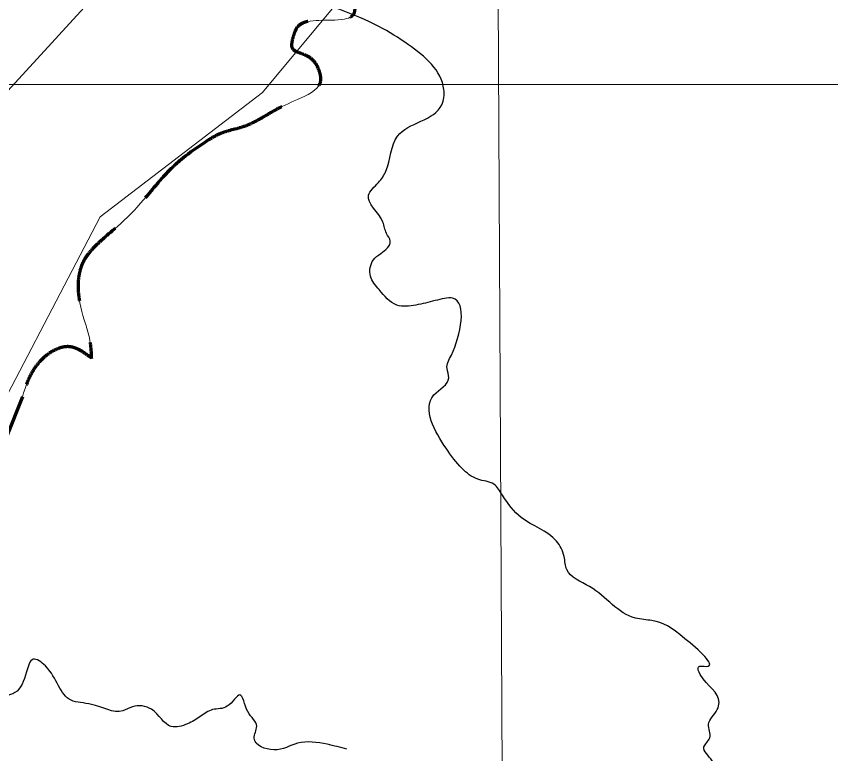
# Model space of a CAD drawing. Extents: x 553962 to 842807, y 8883888 to 9032388.
# Drawn here: x 820300 to 825962, y 9017100 to 9022228 of the extents above; entities that cross this region are included whole.
import ezdxf

# ---------------------------------------------------------------- set-up
doc = ezdxf.new("R2010")
doc.units = 0
doc.header["$LTSCALE"] = 200
doc.linetypes.add('MEDIUM_DASHED', pattern=[4.5, 3, -1.5])
for name, color, linetype, lineweight in [('1', 7, 'Continuous', 13), ('23', 7, 'Continuous', 13), ('24', 7, 'Continuous', 25), ('40', 7, 'Continuous', 25), ('8', 7, 'Continuous', 13)]:
    doc.layers.add(name, color=color, linetype=linetype, lineweight=lineweight)

msp = doc.modelspace()

# ---------------------------------------------------------------- linework, layer by layer
at = {"layer": '1'}
for p, q in [((823641.2, 9023955.5), (823742.9, 9004497.1)), ((820225.2, 9021753.5), (834229.2, 9021752.9))]:
    msp.add_line(p, q, dxfattribs=at)
at = {"layer": '23'}
msp.add_line((820229.4, 9019297.4), (820342.6, 9019581), dxfattribs=at)
for points in [[(821637.6, 9021368.6), (821719.3, 9021412.6), (821881.2, 9021461), (822090.6, 9021570), (822254.2, 9021649.6), (822413.2, 9021770.9), (822402.3, 9021856.3), (822316.9, 9021955.9), (822216.1, 9022011.8), (822221.4, 9022072.2), (822260.6, 9022159.8), (822404.5, 9022199.8), (822582.9, 9022208.7), (822632.8, 9022227.6), (822653, 9022396.4), (822745.9, 9022517.4), (822811.2, 9022598.8), (822954.6, 9022693), (823173.5, 9022839.5), (823312.1, 9022821.2), (823405.8, 9022694.5), (823492.2, 9022678.1), (823706, 9022743.3)], [(820821.6, 9019851.8), (820808.5, 9019989.6), (820781.4, 9020089.4), (820730.6, 9020324.6), (820764.6, 9020518.3), (820881.3, 9020660.3), (821074, 9020831.7), (821424.7, 9021213.8), (821637.6, 9021368.6)], [(820342.6, 9019581), (820444.5, 9019804.2), (820677.7, 9019929.3), (820821.6, 9019851.8)]]:
    msp.add_spline(points, degree=3, dxfattribs=at)
at = {"layer": '24'}
msp.add_spline([(825900.5, 9015142.9), (825841.8, 9015197), (825681.4, 9015196.9), (825604.1, 9015242.5), (825563.4, 9015285.9), (825545.1, 9015298.3), (825534.7, 9015374.9), (825491.6, 9015517.7), (825485.2, 9015633.6), (825397.7, 9015706), (825348.8, 9015749.5), (825324.2, 9015830.2), (825281.4, 9015890.2), (825265, 9015948.2), (825299.4, 9016004), (825388.3, 9016140.7), (825434.7, 9016229.7), (825436.5, 9016322.8), (825308.3, 9016407.6), (825259.3, 9016517.3), (825263.2, 9016575.3), (825274.9, 9016726.3), (825270.8, 9016765.7), (825290.8, 9016860.9), (825270.3, 9016929.2), (825221.3, 9017003.7), (825172.6, 9017009.9), (825137.9, 9017051.3), (825080.8, 9017146.5), (825121.2, 9017210.6), (825112.8, 9017303.8), (825173.5, 9017407.2), (825185.5, 9017456.9), (825055, 9017651.5), (825042.7, 9017703.2), (825097.5, 9017707.3), (824948.7, 9017899.8), (824718.9, 9018026), (824605.1, 9018042.6), (824285.7, 9018261.9), (824127, 9018379.8), (824108.5, 9018470.9), (824055.4, 9018578.5), (823811.2, 9018742), (823680.8, 9018897.2), (823619.7, 9018973.8), (823508, 9019008.9), (823400.1, 9019083.4), (823288, 9019224.1), (823203.7, 9019594.6), (823306.9, 9019714.7), (823294.6, 9019778.8), (823324.7, 9019872), (823333.7, 9020267.3), (823212, 9020250.7), (823078, 9020219.6), (822946.1, 9020219.6), (822821.9, 9020327.2), (822762.8, 9020420.3), (822782.7, 9020534.2), (822833.4, 9020577.6), (822900.1, 9020664.6), (822873.6, 9020718.4), (822849, 9020797), (822748.9, 9020983.3), (822817.7, 9021072.3), (822870.3, 9021150.9), (822950.8, 9021395.2), (823258.8, 9021612.5), (823272.7, 9021718.1), (823026.1, 9022030.6), (822820.7, 9022156.8), (822550.3, 9022274.7), (822383.6, 9022330.6), (821966.8, 9022520.9), (821956.6, 9022535.4)], degree=3, dxfattribs=at)
at = {"layer": '40', "linetype": 'MEDIUM_DASHED', "lineweight": 70}
msp.add_line((820342.6, 9019581), (820229.4, 9019297.4), dxfattribs=at)
at = {"layer": '40'}
for points in [[(833647.2, 9024083.8), (833537.3, 9023057.7), (831339.2, 9018880), (827089.6, 9013932.7), (823133.1, 9008985.4), (820642, 9005980.4), (819506.3, 9004148.1)], [(833647.2, 9024083.8), (833537.3, 9023057.7), (831339.2, 9018880), (827089.6, 9013932.7), (823133.1, 9008985.4), (820642, 9005980.4), (819506.3, 9004148.1)], [(822598.7, 9017130.9), (822462.2, 9017165.2), (822255.6, 9017172.8), (822091.6, 9017126.5), (821954.4, 9017207.2), (821971.5, 9017290.6), (821910.2, 9017392.4), (821854.8, 9017508.8), (821767.4, 9017429.4), (821665.4, 9017406.2), (821579.7, 9017358), (821490, 9017307.8), (821377.9, 9017288.7), (821240.2, 9017409), (821107.7, 9017425.2), (821041.8, 9017397.9), (820822.7, 9017443), (820682, 9017471.7), (820502.9, 9017710.6), (820418.1, 9017756.2), (820371, 9017668.6), (820290.3, 9017524.6), (820225.2, 9017500.6)], [(822598.7, 9017130.9), (822462.2, 9017165.2), (822255.6, 9017172.8), (822091.6, 9017126.5), (821954.4, 9017207.2), (821971.5, 9017290.6), (821910.2, 9017392.4), (821854.8, 9017508.8), (821767.4, 9017429.4), (821665.4, 9017406.2), (821579.7, 9017358), (821490, 9017307.8), (821377.9, 9017288.7), (821240.2, 9017409), (821107.7, 9017425.2), (821041.8, 9017397.9), (820822.7, 9017443), (820682, 9017471.7), (820502.9, 9017710.6), (820418.1, 9017756.2), (820371, 9017668.6), (820290.3, 9017524.6), (820225.2, 9017500.6)]]:
    msp.add_spline(points, degree=3, dxfattribs=at)
at = {"layer": '40', "linetype": 'MEDIUM_DASHED', "lineweight": 70}
for points in [[(823706, 9022743.3), (823492.2, 9022678.1), (823405.8, 9022694.5), (823312.1, 9022821.2), (823173.5, 9022839.5), (822954.6, 9022693), (822811.2, 9022598.8), (822745.9, 9022517.4), (822653, 9022396.4), (822632.8, 9022227.6), (822582.9, 9022208.7), (822404.5, 9022199.8), (822260.6, 9022159.8), (822221.4, 9022072.2), (822216.1, 9022011.8), (822316.9, 9021955.9), (822402.3, 9021856.3), (822413.2, 9021770.9), (822254.2, 9021649.6), (822090.6, 9021570), (821881.2, 9021461), (821719.3, 9021412.6), (821637.6, 9021368.6)], [(823706, 9022743.3), (823492.2, 9022678.1), (823405.8, 9022694.5), (823312.1, 9022821.2), (823173.5, 9022839.5), (822954.6, 9022693), (822811.2, 9022598.8), (822745.9, 9022517.4), (822653, 9022396.4), (822632.8, 9022227.6), (822582.9, 9022208.7), (822404.5, 9022199.8), (822260.6, 9022159.8), (822221.4, 9022072.2), (822216.1, 9022011.8), (822316.9, 9021955.9), (822402.3, 9021856.3), (822413.2, 9021770.9), (822254.2, 9021649.6), (822090.6, 9021570), (821881.2, 9021461), (821719.3, 9021412.6), (821637.6, 9021368.6)], [(821637.6, 9021368.6), (821424.7, 9021213.8), (821074, 9020831.7), (820881.3, 9020660.3), (820764.6, 9020518.3), (820730.6, 9020324.6), (820781.4, 9020089.4), (820808.5, 9019989.6), (820822.2, 9019846)], [(820821.6, 9019851.8), (820677.7, 9019929.3), (820444.5, 9019804.2), (820342.6, 9019581)]]:
    msp.add_spline(points, degree=3, dxfattribs=at)
at = {"layer": '8'}
for points in [[(829420.1, 9024549.3), (825115.6, 9024268.4), (822495.4, 9024174.8), (819454.2, 9020851.1), (817255.1, 9020008.5), (813137.7, 9020055.3), (808505.7, 9023051.3), (806492, 9023876)], [(805660, 9021660.8), (806914.8, 9022268.8), (807360.2, 9022157.4), (807736, 9021586.3), (809198.6, 9020898), (809893.6, 9020165.8), (810408.6, 9019372), (811863.8, 9019067.1), (812309.2, 9018621.4), (813395, 9017562.9), (813826.5, 9018663.2), (815491.8, 9018900.2), (816438.3, 9018621.7), (817301.3, 9018022.8), (818035.3, 9018342.9), (818818.6, 9019276.3), (819180.5, 9019401.6), (819987.9, 9019123.1), (820884.5, 9020834.2), (822012.5, 9021697.8), (822959.1, 9022839.8)]]:
    msp.add_lwpolyline(points, dxfattribs=at)

doc.saveas('drawing.dxf')
